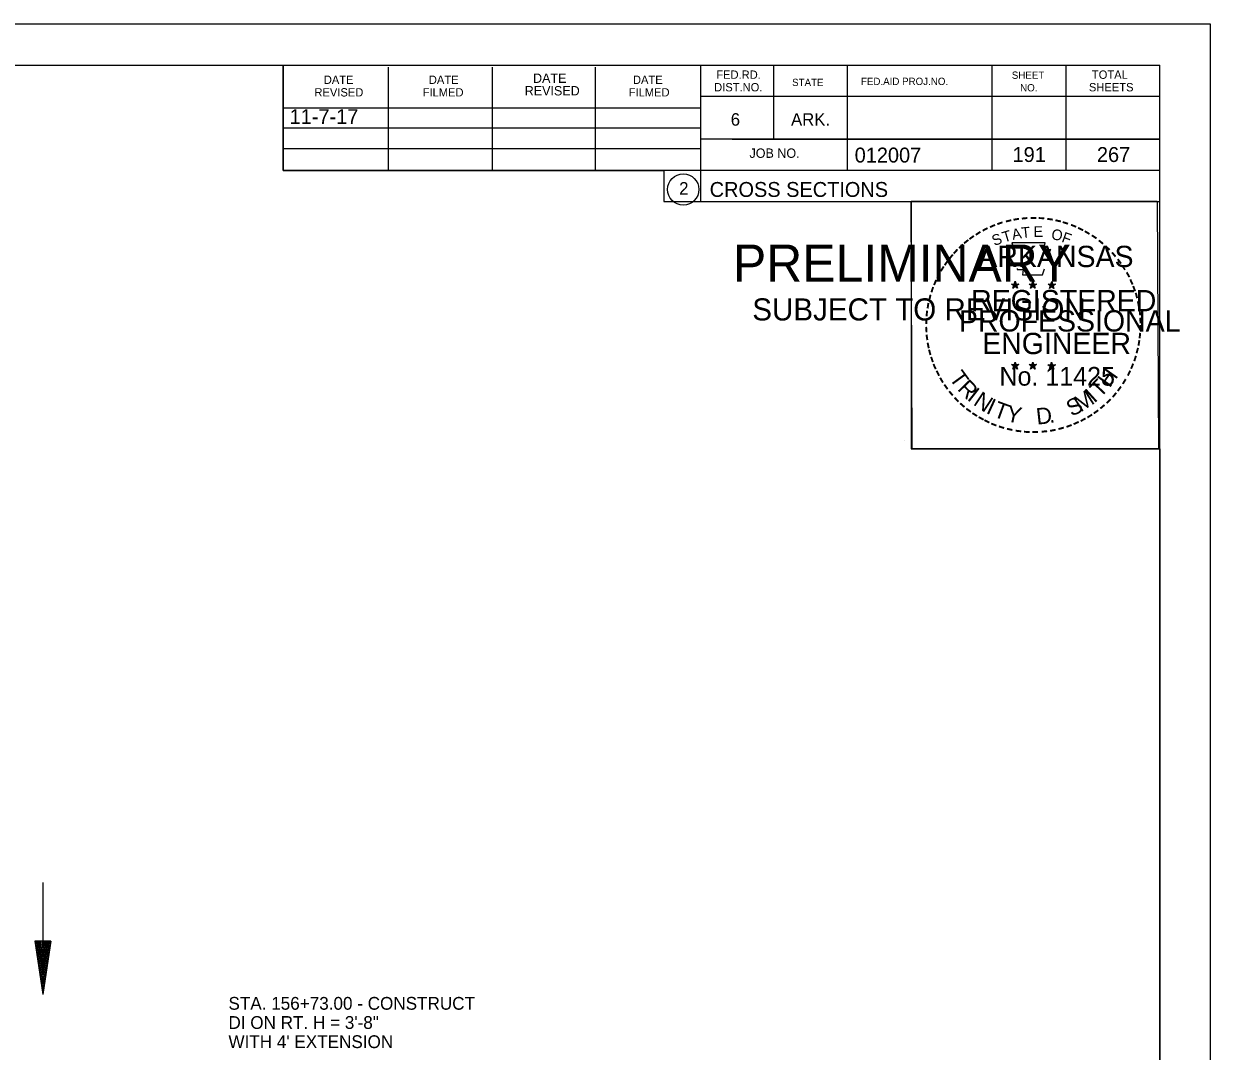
# Model space of a CAD drawing. Extents: x 1374311 to 1383814, y 384102 to 406278.
# Drawn here: x 1381680.2 to 1381791.6, y 393401.6 to 393498.1 of the extents above; entities that cross this region are included whole.
import ezdxf

# ---------------------------------------------------------------- set-up
doc = ezdxf.new("R2010")
doc.units = 0
for name, color, linetype in [('R_Border', 7, 'Continuous'), ('R_Border PE', 7, 'Continuous'), ('R_Border Prem', 7, 'Continuous'), ('R_Draft', 7, 'Continuous'), ('R_Fin Surface', 7, 'Continuous'), ('R_No Plot', 7, 'Continuous'), ('R_Water', 7, 'Continuous'), ('R_Water Annot', 7, 'Continuous')]:
    doc.layers.add(name, color=color, linetype=linetype)

msp = doc.modelspace()

# ---------------------------------------------------------------- linework, layer by layer
at = {"layer": 'R_Border'}
for p, q in [((1381470.66, 393494.24), (1381786.84, 393494.24)), ((1381704.58, 393484.36), (1381704.58, 393494.24)), ((1381714.44, 393484.36), (1381714.44, 393494.04)), ((1381724.2, 393484.36), (1381724.2, 393494.04)), ((1381733.88, 393484.36), (1381733.88, 393494.04)), ((1381743.74, 393494.24), (1381743.74, 393481.44)), ((1381750.58, 393494.24), (1381750.58, 393487.3)), ((1381757.52, 393494.24), (1381757.52, 393484.36)), ((1381771.1, 393494.24), (1381771.1, 393484.36)), ((1381778.04, 393494.24), (1381778.04, 393484.36)), ((1381786.84, 393288.78), (1381786.84, 393494.24)), ((1381786.84, 393491.3), (1381743.74, 393491.3)), ((1381786.84, 393491.32), (1381786.84, 393491.32)), ((1381704.58, 393490.22), (1381743.74, 393490.22)), ((1381704.58, 393488.36), (1381743.74, 393488.36)), ((1381786.84, 393487.3), (1381743.74, 393487.3)), ((1381746.7, 393487.3), (1381786.84, 393487.3)), ((1381704.58, 393484.36), (1381704.58, 393486.42)), ((1381704.58, 393486.42), (1381743.74, 393486.42)), ((1381786.84, 393484.36), (1381704.58, 393484.36)), ((1381743.74, 393481.44), (1381786.84, 393481.44))]:
    msp.add_line(p, q, dxfattribs=at)
msp.add_circle((1381742.12, 393482.57), 1.47, dxfattribs=at)
at = {"layer": 'R_Border PE'}
for p, q in [((1381773.27, 393473.95), (1381773.23, 393473.7)), ((1381773.27, 393473.58), (1381773.27, 393473.95)), ((1381773.27, 393473.95), (1381773.32, 393473.7)), ((1381774.94, 393473.95), (1381774.9, 393473.7)), ((1381774.94, 393473.58), (1381774.94, 393473.95)), ((1381774.94, 393473.95), (1381774.99, 393473.7)), ((1381776.71, 393473.94), (1381776.66, 393473.68)), ((1381776.71, 393473.57), (1381776.71, 393473.94)), ((1381776.71, 393473.94), (1381776.75, 393473.69)), ((1381772.92, 393473.69), (1381773.27, 393473.58)), ((1381772.92, 393473.69), (1381773.18, 393473.65)), ((1381772.92, 393473.69), (1381773.16, 393473.57)), ((1381773.06, 393473.29), (1381773.27, 393473.58)), ((1381773.06, 393473.29), (1381773.18, 393473.53)), ((1381773.06, 393473.29), (1381773.27, 393473.5)), ((1381773.62, 393473.69), (1381773.27, 393473.58)), ((1381773.48, 393473.29), (1381773.27, 393473.58)), ((1381773.48, 393473.29), (1381773.27, 393473.5)), ((1381773.62, 393473.69), (1381773.33, 393473.64)), ((1381773.48, 393473.29), (1381773.35, 393473.58)), ((1381773.62, 393473.69), (1381773.41, 393473.59)), ((1381774.59, 393473.69), (1381774.94, 393473.58)), ((1381774.59, 393473.69), (1381774.85, 393473.65)), ((1381774.59, 393473.69), (1381774.83, 393473.57)), ((1381774.73, 393473.29), (1381774.94, 393473.58)), ((1381774.73, 393473.29), (1381774.85, 393473.53)), ((1381774.73, 393473.29), (1381774.94, 393473.5)), ((1381775.29, 393473.69), (1381774.94, 393473.58)), ((1381775.15, 393473.29), (1381774.94, 393473.58)), ((1381775.15, 393473.29), (1381774.94, 393473.5)), ((1381775.29, 393473.69), (1381775, 393473.64)), ((1381775.15, 393473.29), (1381775.02, 393473.58)), ((1381775.29, 393473.69), (1381775.08, 393473.59)), ((1381776.36, 393473.68), (1381776.71, 393473.57)), ((1381776.36, 393473.68), (1381776.61, 393473.64)), ((1381776.36, 393473.68), (1381776.59, 393473.56)), ((1381776.49, 393473.27), (1381776.71, 393473.57)), ((1381776.49, 393473.27), (1381776.62, 393473.52)), ((1381776.49, 393473.27), (1381776.7, 393473.49)), ((1381776.92, 393473.27), (1381776.7, 393473.49)), ((1381777.05, 393473.68), (1381776.71, 393473.57)), ((1381776.92, 393473.27), (1381776.71, 393473.57)), ((1381777.05, 393473.68), (1381776.77, 393473.63)), ((1381776.92, 393473.27), (1381776.78, 393473.56)), ((1381777.05, 393473.68), (1381776.85, 393473.58)), ((1381772.92, 393466.12), (1381773.27, 393466.01)), ((1381772.92, 393466.12), (1381773.17, 393466.08)), ((1381772.92, 393466.12), (1381773.16, 393466)), ((1381773.05, 393465.71), (1381773.27, 393466.01)), ((1381773.27, 393466.37), (1381773.23, 393466.12)), ((1381773.27, 393466.01), (1381773.27, 393466.37)), ((1381773.27, 393466.37), (1381773.32, 393466.12)), ((1381773.61, 393466.12), (1381773.27, 393466.01)), ((1381773.48, 393465.71), (1381773.27, 393466.01)), ((1381773.61, 393466.12), (1381773.33, 393466.07)), ((1381773.48, 393465.71), (1381773.34, 393466)), ((1381773.61, 393466.12), (1381773.41, 393466.02)), ((1381774.59, 393466.12), (1381774.94, 393466.01)), ((1381774.59, 393466.12), (1381774.84, 393466.08)), ((1381774.59, 393466.12), (1381774.82, 393466)), ((1381774.72, 393465.71), (1381774.94, 393466.01)), ((1381774.94, 393466.37), (1381774.9, 393466.12)), ((1381774.94, 393466.01), (1381774.94, 393466.37)), ((1381774.94, 393466.37), (1381774.99, 393466.12)), ((1381775.28, 393466.12), (1381774.94, 393466.01)), ((1381775.15, 393465.71), (1381774.94, 393466.01)), ((1381775.28, 393466.12), (1381775, 393466.07)), ((1381775.15, 393465.71), (1381775.01, 393466)), ((1381775.28, 393466.12), (1381775.08, 393466.02)), ((1381776.35, 393466.11), (1381776.7, 393466)), ((1381776.35, 393466.11), (1381776.61, 393466.07)), ((1381776.35, 393466.11), (1381776.59, 393465.99)), ((1381776.49, 393465.7), (1381776.7, 393466)), ((1381776.7, 393466.36), (1381776.66, 393466.11)), ((1381776.7, 393466), (1381776.7, 393466.36)), ((1381776.7, 393466.36), (1381776.75, 393466.11)), ((1381777.05, 393466.11), (1381776.7, 393466)), ((1381776.92, 393465.7), (1381776.7, 393466)), ((1381777.05, 393466.11), (1381776.76, 393466.06)), ((1381777.05, 393466.11), (1381776.85, 393466.01)), ((1381773.05, 393465.71), (1381773.18, 393465.96)), ((1381773.05, 393465.71), (1381773.27, 393465.93)), ((1381773.48, 393465.71), (1381773.27, 393465.93)), ((1381774.72, 393465.71), (1381774.85, 393465.96)), ((1381774.72, 393465.71), (1381774.93, 393465.93)), ((1381775.15, 393465.71), (1381774.93, 393465.93)), ((1381776.49, 393465.7), (1381776.61, 393465.95)), ((1381776.49, 393465.7), (1381776.7, 393465.92)), ((1381776.92, 393465.7), (1381776.7, 393465.92)), ((1381776.92, 393465.7), (1381776.78, 393465.99))]:
    msp.add_line(p, q, dxfattribs=at)
for points in [[(1381772.96, 393477.57), (1381773.23, 393476.74)], [(1381776.47, 393476.65), (1381776.62, 393476.93), (1381775.93, 393476.91), (1381776.08, 393477.57), (1381772.96, 393477.57)], [(1381773.46, 393475.15), (1381773.46, 393475.06), (1381774.02, 393475.04), (1381773.96, 393474.57), (1381775.83, 393474.57), (1381776.04, 393475.11)], [(1381773.27, 393473.95), (1381773.48, 393473.29), (1381772.92, 393473.69), (1381773.62, 393473.69), (1381773.06, 393473.29), (1381773.27, 393473.95)], [(1381774.94, 393473.95), (1381775.15, 393473.29), (1381774.59, 393473.69), (1381775.29, 393473.69), (1381774.73, 393473.29), (1381774.94, 393473.95)], [(1381776.71, 393473.94), (1381776.92, 393473.27), (1381776.36, 393473.68), (1381777.05, 393473.68), (1381776.49, 393473.27), (1381776.71, 393473.94)], [(1381773.27, 393466.37), (1381773.48, 393465.71), (1381772.92, 393466.12), (1381773.61, 393466.12), (1381773.05, 393465.71), (1381773.27, 393466.37)], [(1381774.94, 393466.37), (1381775.15, 393465.71), (1381774.59, 393466.12), (1381775.28, 393466.12), (1381774.72, 393465.71), (1381774.94, 393466.37)], [(1381776.7, 393466.36), (1381776.92, 393465.7), (1381776.35, 393466.11), (1381777.05, 393466.11), (1381776.49, 393465.7), (1381776.7, 393466.36)]]:
    msp.add_lwpolyline(points, dxfattribs=at)
for centre, radius in [((1381773.27, 393473.58), 0.172), ((1381773.27, 393473.58), 0.145), ((1381773.27, 393473.58), 0.116), ((1381773.27, 393473.58), 0.0991), ((1381773.27, 393473.58), 0.0747), ((1381773.27, 393473.58), 0.0495), ((1381773.27, 393473.58), 0.0296), ((1381774.94, 393473.58), 0.172), ((1381774.94, 393473.58), 0.145), ((1381774.94, 393473.58), 0.116), ((1381774.94, 393473.58), 0.0991), ((1381774.94, 393473.58), 0.0747), ((1381774.94, 393473.58), 0.0495), ((1381774.94, 393473.58), 0.0296), ((1381776.7, 393473.57), 0.172), ((1381776.7, 393473.57), 0.145), ((1381776.7, 393473.57), 0.116), ((1381776.7, 393473.57), 0.0991), ((1381776.7, 393473.57), 0.0747), ((1381776.7, 393473.57), 0.0495), ((1381776.7, 393473.57), 0.0296), ((1381773.27, 393466.01), 0.172), ((1381773.27, 393466.01), 0.145), ((1381773.27, 393466.01), 0.116), ((1381773.27, 393466.01), 0.0991), ((1381773.27, 393466.01), 0.0747), ((1381773.27, 393466.01), 0.0495), ((1381773.27, 393466.01), 0.0296), ((1381774.94, 393466.01), 0.172), ((1381774.94, 393466.01), 0.145), ((1381774.94, 393466.01), 0.116), ((1381774.94, 393466.01), 0.0991), ((1381774.94, 393466.01), 0.0747), ((1381774.94, 393466.01), 0.0495), ((1381774.94, 393466.01), 0.0296), ((1381776.7, 393466), 0.172), ((1381776.7, 393466), 0.145), ((1381776.7, 393466), 0.116), ((1381776.7, 393466), 0.0991), ((1381776.7, 393466), 0.0747), ((1381776.7, 393466), 0.0495), ((1381776.7, 393466), 0.0296)]:
    msp.add_circle(centre, radius, dxfattribs=at)
at = {"layer": 'R_Draft'}
for p, q in [((1381681.26, 393411.99), (1381682.01, 393406.99)), ((1381682.76, 393411.99), (1381681.26, 393411.99)), ((1381681.39, 393411.99), (1381682.01, 393407.83)), ((1381681.52, 393411.99), (1381682.01, 393408.69)), ((1381681.64, 393411.99), (1381682.01, 393409.52)), ((1381681.77, 393411.99), (1381682.01, 393410.37)), ((1381681.9, 393411.99), (1381682.01, 393411.2)), ((1381682.76, 393411.99), (1381682.01, 393406.99)), ((1381682.26, 393411.99), (1381682.01, 393410.37)), ((1381682.51, 393411.99), (1381682.01, 393408.69)), ((1381682.64, 393411.99), (1381682.01, 393407.83)), ((1381682.39, 393411.99), (1381682.01, 393409.52)), ((1381682.13, 393411.99), (1381682.01, 393411.2))]:
    msp.add_line(p, q, dxfattribs=at)
at = {"layer": 'R_No Plot'}
for p, q in [((1381458.26, 393498.13), (1381791.59, 393498.13)), ((1381762.87, 393458.98), (1381762.87, 393458.98))]:
    msp.add_line(p, q, dxfattribs=at)
for points in [[(1381458.25, 393498.13), (1381791.59, 393498.13), (1381791.59, 393284.8), (1381458.25, 393284.8)], [(1381704.58, 393494.24), (1381704.58, 393484.36), (1381740.31, 393484.36), (1381740.31, 393481.44), (1381763.51, 393481.44), (1381763.51, 393458.22), (1381786.84, 393458.22), (1381786.84, 393288.78), (1381470.66, 393288.78), (1381470.66, 393494.24)], [(1381763.51, 393481.47), (1381786.61, 393481.47), (1381786.72, 393458.22), (1381763.62, 393458.22)]]:
    msp.add_lwpolyline(points, close=True, dxfattribs=at)
at = {"layer": 'R_Water'}
msp.add_line((1381682.01, 393417.5), (1381682.01, 393406.99), dxfattribs=at)

# ---------------------------------------------------------------- texts
at = {"layer": 'R_Border'}
for s, height, p in [('DATE', 0.782, (1381708.38, 393492.48)), ('DATE', 0.782, (1381718.24, 393492.48)), ('DATE', 0.879, (1381728.02, 393492.58)), ('DATE', 0.782, (1381737.4, 393492.48)), ('FED.RD.', 0.782, (1381745.22, 393492.96)), ('STATE', 0.684, (1381752.34, 393492.28)), ('FED.AID PROJ.NO.', 0.684, (1381758.8, 393492.38)), ('SHEET', 0.684, (1381772.96, 393492.96)), ('TOTAL', 0.782, (1381780.48, 393492.96)), ('REVISED', 0.782, (1381707.5, 393491.3)), ('FILMED', 0.782, (1381717.66, 393491.3)), ('REVISED', 0.879, (1381727.24, 393491.4)), ('FILMED', 0.782, (1381737, 393491.3)), ('DIST.NO.', 0.782, (1381745.02, 393491.78)), ('NO.', 0.684, (1381773.74, 393491.78)), ('SHEETS', 0.782, (1381780.2, 393491.78)), ('6', 1.17, (1381746.58, 393488.56)), ('ARK.', 1.172, (1381752.24, 393488.56)), ('JOB NO.', 0.879, (1381748.34, 393485.54)), ('012007', 1.4, (1381758.21, 393485.1)), ('2', 1.17, (1381741.74, 393482.09)), ('CROSS SECTIONS', 1.4, (1381744.6, 393481.87))]:
    msp.add_text(s, height=height, rotation=360, dxfattribs=at).set_placement(p)
at = {"layer": 'R_Border PE'}
for s, height, rotation, p in [('-', 1.6, 19.1761, (1381771.71, 393478.7)), ('-', 1.6, 13.6301, (1381772.46, 393478.94)), ('-', 1.6, 10.2193, (1381773.14, 393479.1)), ('-', 1.6, 5.8968, (1381773.87, 393479.21)), ('-', 1.6, 0.1862, (1381774.64, 393479.28)), ('-', 1.6, 357.743, (1381775.36, 393479.27)), ('-', 1.6, 352.1617, (1381776.11, 393479.21)), ('-', 1.6, 347.2049, (1381776.83, 393479.1)), ('-', 1.6, 342.3362, (1381777.46, 393478.95)), ('-', 1.6, 36.2317, (1381769.27, 393477.35)), ('-', 1.6, 34.0636, (1381769.85, 393477.74)), ('-', 1.6, 28.7918, (1381770.44, 393478.11)), ('-', 1.6, 24.3072, (1381771.08, 393478.43)), ('S', 1, 21.594, (1381771.32, 393477.25)), ('T', 1, 16.4036, (1381772.23, 393477.58)), ('A', 1, 11.2132, (1381773.06, 393477.83)), ('T', 1, 6.0228, (1381773.91, 393478)), ('E', 1, 0.8323, (1381775.01, 393478.11)), ('O', 1, 350.4515, (1381776.62, 393477.9)), ('F', 1, 340.0707, (1381777.57, 393477.67)), ('-', 1.6, 337.8551, (1381778.2, 393478.72)), ('-', 1.6, 334.1211, (1381778.83, 393478.45)), ('-', 1.6, 329.6409, (1381779.41, 393478.17)), ('-', 1.6, 325.8627, (1381780.05, 393477.81)), ('-', 1.6, 42.9622, (1381768.36, 393476.55)), ('-', 1.6, 38.9507, (1381768.79, 393476.97)), ('ARKANSAS', 2, 360, (1381769.82, 393475.28)), ('-', 1.6, 320.5297, (1381780.66, 393477.38)), ('-', 1.6, 315.5786, (1381781.26, 393476.89)), ('-', 1.6, 50.6142, (1381767.51, 393475.59)), ('-', 1.6, 48.423, (1381767.91, 393476.07)), ('-', 1.6, 309.8797, (1381781.83, 393476.34)), ('-', 1.6, 306.6522, (1381782.35, 393475.74)), ('-', 1.6, 58.0706, (1381766.77, 393474.49)), ('-', 1.6, 54.2325, (1381767.1, 393475.02)), ('-', 1.4, 303.6753, (1381782.84, 393475.17)), ('-', 1.6, 67.7743, (1381766.2, 393473.27)), ('-', 1.6, 62.8713, (1381766.46, 393473.88)), ('-', 1.6, 299.6684, (1381783.16, 393474.57)), ('-', 1.6, 294.6628, (1381783.48, 393473.95)), ('-', 1.6, 75.461, (1381765.78, 393471.93)), ('-', 1.6, 72.3945, (1381765.98, 393472.64)), ('REGISTERED', 2, 360, (1381769.14, 393471.13)), ('DWB', 0.01, 360, (1381773.26, 393473.58)), ('DWB', 0.01, 360, (1381774.93, 393473.58)), ('DWB', 0.01, 360, (1381776.69, 393473.57)), ('-', 1.6, 290.5728, (1381783.74, 393473.38)), ('-', 1.6, 285.1233, (1381783.97, 393472.8)), ('-', 1.6, 81.2013, (1381765.65, 393471.21)), ('-', 1.6, 280.5493, (1381784.17, 393472.06)), ('-', 1.6, 85.1863, (1381765.57, 393470.52)), ('PROFESSIONAL', 2, 360, (1381767.99, 393469.23)), ('-', 1.6, 276.5962, (1381784.33, 393471.29)), ('-', 1.6, 274.3301, (1381784.39, 393470.57)), ('-', 1.6, 94.1959, (1381765.58, 393469.1)), ('-', 1.6, 89.0622, (1381765.55, 393469.82)), ('-', 1.6, 269.9407, (1381784.43, 393469.93)), ('-', 1.6, 98.9479, (1381765.66, 393468.43)), ('ENGINEER', 2, 360, (1381770.18, 393467.11)), ('-', 1.6, 260.9953, (1381784.34, 393468.61)), ('-', 1.6, 263.5172, (1381784.41, 393469.27)), ('-', 1.6, 101.7149, (1381765.79, 393467.7)), ('-', 1.6, 105.4578, (1381765.95, 393467.1)), ('-', 1.6, 255.7626, (1381784.23, 393467.94)), ('-', 1.6, 109.0874, (1381766.17, 393466.47)), ('-', 1.6, 114.0643, (1381766.42, 393465.87)), ('DWB', 0.01, 360, (1381773.25, 393466)), ('DWB', 0.01, 360, (1381774.92, 393466)), ('DWB', 0.01, 360, (1381776.69, 393465.99)), ('-', 1.6, 247.8887, (1381783.82, 393466.54)), ('-', 1.6, 252.8681, (1381784.05, 393467.22)), ('-', 1.6, 115.7289, (1381766.73, 393465.26)), ('-', 1.6, 120.4471, (1381767.08, 393464.67)), ('T', 1.54, 306.0406, (1381767.03, 393464.85)), ('No. 11425', 1.757, 360, (1381771.8, 393464.15)), ('H', 1.54, 54.6088, (1381782.15, 393463.88)), ('-', 1.6, 244.6197, (1381783.56, 393465.91)), ('-', 1.6, 125.8934, (1381767.49, 393464.11)), ('R', 1.54, 314.005, (1381767.79, 393463.8)), ('I', 1.54, 321.9694, (1381768.69, 393462.87)), ('I', 1.54, 42.1136, (1381780.7, 393462.46)), ('T', 1.54, 46.6444, (1381781.26, 393462.94)), ('-', 1.6, 233.8452, (1381782.77, 393464.51)), ('-', 1.6, 239.0712, (1381783.17, 393465.16)), ('-', 1.6, 130.7181, (1381767.95, 393463.56)), ('-', 1.6, 134.2238, (1381768.47, 393463.01)), ('N', 1.54, 326.5002, (1381769.26, 393462.4)), ('I', 1.54, 335.3603, (1381770.47, 393461.61)), ('T', 1.54, 339.8912, (1381771.13, 393461.28)), ('S', 1.54, 26.9312, (1381778.57, 393461.21)), ('M', 1.54, 32.6563, (1381779.41, 393461.62)), ('-', 1.6, 225.7653, (1381781.86, 393463.38)), ('-', 1.6, 231.2538, (1381782.34, 393463.94)), ('-', 1.6, 138.9338, (1381768.99, 393462.55)), ('-', 1.6, 144.6463, (1381769.55, 393462.14)), ('-', 1.6, 148.0898, (1381770.11, 393461.77)), ('Y', 1.54, 347.8556, (1381772.34, 393460.84)), ('D', 1.54, 6.3969, (1381775.33, 393460.48)), ('-', 1.6, 215.7363, (1381780.79, 393462.4)), ('-', 1.6, 221.0851, (1381781.33, 393462.87)), ('-', 1.6, 151.5704, (1381770.69, 393461.45)), ('-', 1.6, 154.6002, (1381771.21, 393461.2)), ('-', 1.6, 158.5612, (1381771.83, 393460.94)), ('.', 1.54, 13.7642, (1381776.52, 393460.61)), ('-', 1.6, 200.7184, (1381778.45, 393461.07)), ('-', 1.6, 204.2516, (1381779.07, 393461.35)), ('-', 1.6, 207.3568, (1381779.69, 393461.66)), ('-', 1.6, 212.2491, (1381780.25, 393462.01)), ('-', 1.6, 162.7983, (1381772.52, 393460.73)), ('-', 1.6, 167.5555, (1381773.24, 393460.57)), ('-', 1.6, 173.1155, (1381774.01, 393460.46)), ('-', 1.6, 176.5183, (1381774.76, 393460.4)), ('-', 1.6, 181.5918, (1381775.5, 393460.42)), ('-', 1.6, 185.8167, (1381776.31, 393460.5)), ('-', 1.6, 191.2858, (1381777.04, 393460.63)), ('-', 1.6, 195.4743, (1381777.77, 393460.83))]:
    msp.add_text(s, height=height, rotation=rotation, dxfattribs=at).set_placement(p)
at = {"layer": 'R_Border Prem'}
for s, height, p in [('PRELIMINARY', 3.5, (1381746.79, 393473.9)), ('DWB', 0.01, (1381747.53, 393475.75)), ('SUBJECT TO REVISION', 2.0751, (1381748.6, 393470.27))]:
    msp.add_text(s, height=height, rotation=360, dxfattribs=at).set_placement(p)
at = {"layer": 'R_Fin Surface'}
msp.add_text('11-7-17', height=1.4, dxfattribs=at).set_placement((1381705.17, 393488.71))
at = {"layer": 'R_Water'}
for s, p in [('191', (1381773.03, 393485.15)), ('267', (1381780.95, 393485.15))]:
    msp.add_text(s, height=1.4, rotation=360, dxfattribs=at).set_placement(p)
at = {"layer": 'R_Water Annot'}
for s, p in [('STA. 156+73.00 - CONSTRUCT', (1381699.43, 393405.55)), ('DI ON RT. H = 3\'-8"', (1381699.43, 393403.75)), ("WITH 4' EXTENSION", (1381699.43, 393401.95))]:
    msp.add_text(s, height=1.2, dxfattribs=at).set_placement(p)

doc.saveas('drawing.dxf')
